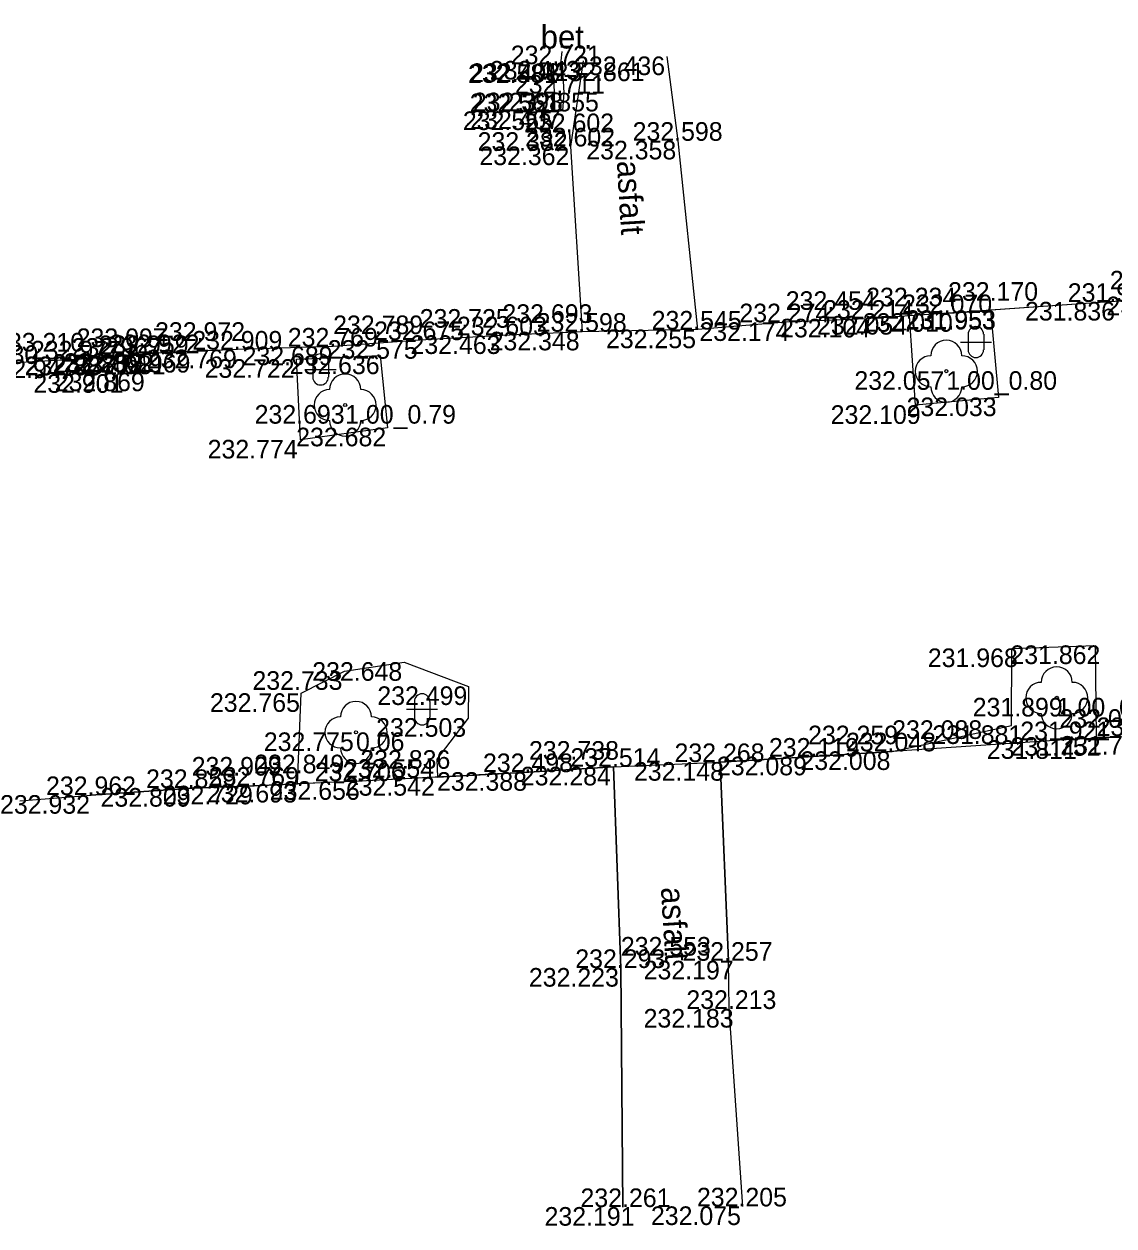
# Model space of a CAD drawing. Extents: x -599516 to -599132, y -1163668 to -1163119.
# Drawn here: x -599479.09 to -599461.53, y -1163186.48 to -1163167.11 of the extents above; entities that cross this region are included whole.
import ezdxf

# ---------------------------------------------------------------- set-up
doc = ezdxf.new("R2010")
doc.units = 0
for name, color, linetype in [('Bod-oznac1', 7, 'Continuous'), ('Bod-oznac2', 7, 'Continuous'), ('Bod-oznac3', 7, 'Continuous'), ('Bod-vyska1', 7, 'Continuous'), ('Bod-vyska2', 7, 'Continuous'), ('Bod-vyska3', 7, 'Continuous'), ('Z_cela-hrobu-dolni-linie', 7, 'Continuous'), ('Z_cela-hrobu-horni-linie', 7, 'Continuous'), ('Z_chodnik', 7, 'Continuous'), ('Z_komunikace', 7, 'Continuous'), ('Z_kultury-znacky', 7, 'Continuous'), ('Z_nove-stromy-prumer-kmene', 7, 'Continuous'), ('Z_obvod-kmene-spodek-ve-vysce1_2m', 7, 'Continuous'), ('Z_popis-budov-povrchu', 7, 'Continuous'), ('Z_stromy-kere', 7, 'Continuous'), ('Z_stromy-nove-vysazene', 7, 'Continuous'), ('Z_vol-lin-odkazova-cara', 7, 'Continuous'), ('Z_zpevnene-plochy', 7, 'Continuous')]:
    doc.layers.add(name, color=color, linetype=linetype)

msp = doc.modelspace()

# ---------------------------------------------------------------- linework, layer by layer
at = {"layer": 'Bod-oznac1'}
for p, q in [((-599468.735, -1163167.634), (-599468.735, -1163167.634)), ((-599470.563, -1163167.759), (-599470.563, -1163167.759)), ((-599470.419, -1163167.745), (-599470.419, -1163167.745)), ((-599470.086, -1163167.706), (-599470.086, -1163167.706)), ((-599470.394, -1163168.217), (-599470.394, -1163168.217)), ((-599470.548, -1163168.231), (-599470.548, -1163168.231)), ((-599470.543, -1163168.519), (-599470.543, -1163168.519)), ((-599470.413, -1163168.503), (-599470.413, -1163168.503)), ((-599470.305, -1163168.854), (-599470.305, -1163168.854)), ((-599468.555, -1163168.992), (-599468.555, -1163168.992)), ((-599470.289, -1163169.084), (-599470.289, -1163169.084)), ((-599461.602, -1163171.588), (-599461.602, -1163171.588)), ((-599465.527, -1163171.86), (-599465.527, -1163171.86)), ((-599464.827, -1163171.815), (-599464.827, -1163171.815)), ((-599464.208, -1163171.77), (-599464.208, -1163171.77)), ((-599463.522, -1163171.723), (-599463.522, -1163171.723)), ((-599463.522, -1163171.733), (-599463.522, -1163171.733)), ((-599470.101, -1163172.069), (-599470.101, -1163172.069)), ((-599468.237, -1163172.034), (-599468.237, -1163172.034)), ((-599466.823, -1163171.917), (-599466.823, -1163171.917)), ((-599472.72, -1163172.204), (-599472.72, -1163172.204)), ((-599471.387, -1163172.127), (-599471.387, -1163172.127)), ((-599477.603, -1163172.468), (-599477.603, -1163172.468)), ((-599477.598, -1163172.472), (-599477.598, -1163172.472)), ((-599477.165, -1163172.431), (-599477.165, -1163172.431)), ((-599476.984, -1163172.416), (-599476.984, -1163172.416)), ((-599475.656, -1163172.357), (-599475.656, -1163172.357)), ((-599474.115, -1163172.308), (-599474.115, -1163172.308)), ((-599473.357, -1163172.452), (-599473.357, -1163172.452)), ((-599478.247, -1163172.516), (-599478.247, -1163172.516)), ((-599474.703, -1163172.511), (-599474.703, -1163172.511)), ((-599477.58, -1163172.753), (-599477.58, -1163172.753)), ((-599477.141, -1163172.727), (-599477.141, -1163172.727)), ((-599464.236, -1163172.705), (-599464.236, -1163172.705)), ((-599473.921, -1163173.25), (-599473.921, -1163173.25)), ((-599464.735, -1163173.254), (-599464.735, -1163173.254)), ((-599463.396, -1163173.129), (-599463.396, -1163173.129)), ((-599473.24, -1163173.615), (-599473.24, -1163173.615)), ((-599474.64, -1163173.811), (-599474.64, -1163173.811)), ((-599461.838, -1163177.123), (-599461.838, -1163177.123)), ((-599463.179, -1163177.172), (-599463.179, -1163177.172)), ((-599472.971, -1163177.393), (-599472.971, -1163177.393)), ((-599473.932, -1163177.539), (-599473.932, -1163177.539)), ((-599474.628, -1163177.894), (-599474.628, -1163177.894)), ((-599471.933, -1163177.783), (-599471.933, -1163177.783)), ((-599462.456, -1163177.968), (-599462.456, -1163177.968)), ((-599471.942, -1163178.295), (-599471.942, -1163178.295)), ((-599463.188, -1163178.411), (-599463.188, -1163178.411)), ((-599473.747, -1163178.525), (-599473.747, -1163178.525)), ((-599462.413, -1163178.651), (-599462.413, -1163178.651)), ((-599461.822, -1163178.602), (-599461.822, -1163178.602)), ((-599465.108, -1163178.83), (-599465.108, -1163178.83)), ((-599472.446, -1163178.956), (-599472.446, -1163178.956)), ((-599467.88, -1163179.003), (-599467.88, -1163179.003)), ((-599466.463, -1163178.916), (-599466.463, -1163178.916)), ((-599472.434, -1163179.244), (-599472.434, -1163179.244)), ((-599470.96, -1163179.165), (-599470.96, -1163179.165)), ((-599469.598, -1163179.079), (-599469.598, -1163179.079)), ((-599476.394, -1163179.421), (-599476.394, -1163179.421)), ((-599475.387, -1163179.384), (-599475.387, -1163179.384)), ((-599474.69, -1163179.354), (-599474.69, -1163179.354)), ((-599473.677, -1163179.311), (-599473.677, -1163179.311)), ((-599478.012, -1163179.535), (-599478.012, -1163179.535)), ((-599469.479, -1163182.321), (-599469.479, -1163182.321)), ((-599467.744, -1163182.204), (-599467.744, -1163182.204)), ((-599467.735, -1163182.981), (-599467.735, -1163182.981)), ((-599469.447, -1163186.173), (-599469.447, -1163186.173)), ((-599467.514, -1163186.162), (-599467.514, -1163186.162))]:
    msp.add_line(p, q, dxfattribs=at)
at = {"layer": 'Bod-oznac2'}
for p, q in [((-599470.563, -1163167.759), (-599470.563, -1163167.759)), ((-599470.548, -1163168.231), (-599470.548, -1163168.231)), ((-599470.543, -1163168.519), (-599470.543, -1163168.519)), ((-599470.305, -1163168.854), (-599470.305, -1163168.854)), ((-599468.555, -1163168.992), (-599468.555, -1163168.992)), ((-599470.289, -1163169.084), (-599470.289, -1163169.084)), ((-599461.602, -1163171.588), (-599461.602, -1163171.588)), ((-599465.527, -1163171.86), (-599465.527, -1163171.86)), ((-599464.208, -1163171.77), (-599464.208, -1163171.77)), ((-599470.101, -1163172.069), (-599470.101, -1163172.069)), ((-599468.237, -1163172.034), (-599468.237, -1163172.034)), ((-599466.823, -1163171.917), (-599466.823, -1163171.917)), ((-599472.72, -1163172.204), (-599472.72, -1163172.204)), ((-599471.387, -1163172.127), (-599471.387, -1163172.127)), ((-599477.598, -1163172.472), (-599477.598, -1163172.472)), ((-599477.165, -1163172.431), (-599477.165, -1163172.431)), ((-599476.984, -1163172.416), (-599476.984, -1163172.416)), ((-599475.656, -1163172.357), (-599475.656, -1163172.357)), ((-599474.115, -1163172.308), (-599474.115, -1163172.308)), ((-599478.247, -1163172.516), (-599478.247, -1163172.516)), ((-599477.58, -1163172.753), (-599477.58, -1163172.753)), ((-599477.141, -1163172.727), (-599477.141, -1163172.727)), ((-599462.413, -1163178.651), (-599462.413, -1163178.651)), ((-599465.108, -1163178.83), (-599465.108, -1163178.83)), ((-599467.88, -1163179.003), (-599467.88, -1163179.003)), ((-599466.463, -1163178.916), (-599466.463, -1163178.916)), ((-599470.96, -1163179.165), (-599470.96, -1163179.165)), ((-599469.598, -1163179.079), (-599469.598, -1163179.079)), ((-599476.394, -1163179.421), (-599476.394, -1163179.421)), ((-599475.387, -1163179.384), (-599475.387, -1163179.384)), ((-599473.677, -1163179.311), (-599473.677, -1163179.311)), ((-599478.012, -1163179.535), (-599478.012, -1163179.535)), ((-599469.479, -1163182.321), (-599469.479, -1163182.321)), ((-599467.744, -1163182.204), (-599467.744, -1163182.204)), ((-599467.735, -1163182.981), (-599467.735, -1163182.981)), ((-599469.447, -1163186.173), (-599469.447, -1163186.173)), ((-599467.514, -1163186.162), (-599467.514, -1163186.162))]:
    msp.add_line(p, q, dxfattribs=at)
at = {"layer": 'Bod-oznac3'}
for p, q in [((-599470.548, -1163168.231), (-599470.548, -1163168.231)), ((-599461.602, -1163171.588), (-599461.602, -1163171.588)), ((-599465.527, -1163171.86), (-599465.527, -1163171.86)), ((-599464.208, -1163171.77), (-599464.208, -1163171.77)), ((-599466.823, -1163171.917), (-599466.823, -1163171.917)), ((-599472.72, -1163172.204), (-599472.72, -1163172.204)), ((-599471.387, -1163172.127), (-599471.387, -1163172.127)), ((-599476.984, -1163172.416), (-599476.984, -1163172.416)), ((-599474.115, -1163172.308), (-599474.115, -1163172.308)), ((-599478.247, -1163172.516), (-599478.247, -1163172.516)), ((-599462.413, -1163178.651), (-599462.413, -1163178.651)), ((-599465.108, -1163178.83), (-599465.108, -1163178.83)), ((-599466.463, -1163178.916), (-599466.463, -1163178.916)), ((-599470.96, -1163179.165), (-599470.96, -1163179.165)), ((-599476.394, -1163179.421), (-599476.394, -1163179.421)), ((-599475.387, -1163179.384), (-599475.387, -1163179.384)), ((-599473.677, -1163179.311), (-599473.677, -1163179.311)), ((-599469.479, -1163182.321), (-599469.479, -1163182.321))]:
    msp.add_line(p, q, dxfattribs=at)
at = {"layer": 'Z_cela-hrobu-dolni-linie'}
for p, q in [((-599470.289, -1163169.084), (-599470.305, -1163168.854)), ((-599464.208, -1163171.77), (-599464.827, -1163171.815)), ((-599464.208, -1163171.77), (-599463.522, -1163171.733)), ((-599477.603, -1163172.468), (-599477.165, -1163172.431))]:
    msp.add_line(p, q, dxfattribs=at)
for points in [[(-599470.543, -1163168.519), (-599470.548, -1163168.231), (-599470.563, -1163167.759)], [(-599461.123, -1163178.584), (-599462.413, -1163178.651), (-599465.108, -1163178.83)], [(-599472.434, -1163179.244), (-599473.677, -1163179.311), (-599474.69, -1163179.354)]]:
    msp.add_lwpolyline(points, dxfattribs=at)
at = {"layer": 'Z_cela-hrobu-horni-linie'}
msp.add_line((-599467.514, -1163186.162), (-599467.735, -1163182.981), dxfattribs=at)
for points in [[(-599470.543, -1163168.519), (-599470.548, -1163168.231), (-599470.548, -1163168.231), (-599470.563, -1163167.759)], [(-599470.305, -1163168.854), (-599470.289, -1163169.084), (-599470.101, -1163172.069), (-599471.387, -1163172.127), (-599471.387, -1163172.127), (-599472.72, -1163172.204), (-599472.72, -1163172.204), (-599474.115, -1163172.308), (-599474.115, -1163172.308), (-599475.656, -1163172.357), (-599475.656, -1163172.357), (-599476.984, -1163172.416), (-599476.984, -1163172.416), (-599478.247, -1163172.516), (-599478.247, -1163172.516), (-599479.577, -1163172.588)], [(-599460.278, -1163171.504), (-599461.602, -1163171.588), (-599461.602, -1163171.588), (-599464.208, -1163171.77), (-599464.208, -1163171.77), (-599465.527, -1163171.86), (-599465.527, -1163171.86), (-599466.823, -1163171.917), (-599466.823, -1163171.917), (-599468.237, -1163172.034), (-599468.555, -1163168.992)], [(-599460.047, -1163178.55), (-599461.123, -1163178.584), (-599461.123, -1163178.584), (-599462.413, -1163178.651), (-599462.413, -1163178.651), (-599465.108, -1163178.83), (-599465.108, -1163178.83), (-599466.463, -1163178.916), (-599466.463, -1163178.916), (-599467.88, -1163179.003), (-599467.744, -1163182.204)], [(-599469.447, -1163186.173), (-599469.479, -1163182.321), (-599469.479, -1163182.321), (-599469.598, -1163179.079), (-599470.96, -1163179.165), (-599470.96, -1163179.165), (-599473.677, -1163179.311), (-599473.677, -1163179.311), (-599475.387, -1163179.384), (-599475.387, -1163179.384), (-599476.394, -1163179.421), (-599476.394, -1163179.421), (-599478.012, -1163179.535)]]:
    msp.add_lwpolyline(points, dxfattribs=at)
at = {"layer": 'Z_chodnik'}
for points in [[(-599468.237, -1163172.034), (-599468.555, -1163168.992), (-599468.735, -1163167.634)], [(-599470.086, -1163167.706), (-599470.289, -1163169.084), (-599470.101, -1163172.069)], [(-599467.514, -1163186.162), (-599467.735, -1163182.981), (-599467.744, -1163182.204), (-599467.88, -1163179.003)], [(-599469.598, -1163179.079), (-599469.479, -1163182.321), (-599469.447, -1163186.173)]]:
    msp.add_lwpolyline(points, dxfattribs=at)
at = {"layer": 'Z_komunikace'}
for points in [[(-599460.278, -1163171.504), (-599461.602, -1163171.588), (-599463.522, -1163171.723), (-599463.396, -1163173.129), (-599464.735, -1163173.254), (-599464.827, -1163171.815), (-599465.527, -1163171.86), (-599466.823, -1163171.917), (-599468.237, -1163172.034), (-599470.101, -1163172.069), (-599471.387, -1163172.127), (-599472.72, -1163172.204), (-599474.115, -1163172.308), (-599475.656, -1163172.357), (-599476.984, -1163172.416), (-599477.165, -1163172.431), (-599477.141, -1163172.727), (-599477.58, -1163172.753), (-599477.598, -1163172.472), (-599478.247, -1163172.516), (-599479.577, -1163172.588)], [(-599474.703, -1163172.511), (-599473.357, -1163172.452), (-599473.24, -1163173.615), (-599474.64, -1163173.811), (-599474.703, -1163172.511)], [(-599479.161, -1163179.625), (-599478.012, -1163179.535), (-599476.394, -1163179.421), (-599475.387, -1163179.384), (-599474.69, -1163179.354), (-599474.628, -1163177.894), (-599473.932, -1163177.539), (-599472.971, -1163177.393), (-599471.933, -1163177.783), (-599471.942, -1163178.295), (-599472.446, -1163178.956), (-599472.434, -1163179.244), (-599470.96, -1163179.165), (-599469.598, -1163179.079), (-599467.88, -1163179.003), (-599466.463, -1163178.916), (-599465.108, -1163178.83), (-599463.188, -1163178.411), (-599463.179, -1163177.172), (-599461.838, -1163177.123), (-599461.822, -1163178.602), (-599461.123, -1163178.584)]]:
    msp.add_lwpolyline(points, dxfattribs=at)
at = {"layer": 'Z_kultury-znacky'}
for p, q in [((-599464.009, -1163172.235), (-599463.509, -1163172.235)), ((-599463.884, -1163172.11), (-599463.884, -1163172.36)), ((-599463.634, -1163172.11), (-599463.634, -1163172.36)), ((-599474.567, -1163172.677), (-599474.067, -1163172.677)), ((-599474.442, -1163172.552), (-599474.442, -1163172.802)), ((-599474.192, -1163172.552), (-599474.192, -1163172.802)), ((-599472.806, -1163178.028), (-599472.806, -1163178.278)), ((-599472.556, -1163178.028), (-599472.556, -1163178.278)), ((-599472.931, -1163178.153), (-599472.431, -1163178.153))]:
    msp.add_line(p, q, dxfattribs=at)
for centre, start, end in [((-599463.76, -1163172.11), 0, 180), ((-599474.318, -1163172.552), 0, 180), ((-599463.76, -1163172.36), 180, 0), ((-599474.318, -1163172.802), 180, 0), ((-599472.681, -1163178.028), 0, 180), ((-599472.681, -1163178.278), 180, 0)]:
    msp.add_arc(centre, 0.125, start, end, dxfattribs=at)
at = {"layer": 'Z_stromy-kere'}
for centre in [(-599464.236, -1163172.705), (-599473.921, -1163173.25), (-599462.456, -1163177.968)]:
    msp.add_circle(centre, 0.025, dxfattribs=at)
for centre, start, end in [((-599464.236, -1163172.455), 0, 180), ((-599464.486, -1163172.705), 90, 270), ((-599463.986, -1163172.705), 270, 90), ((-599473.921, -1163173), 0, 180), ((-599474.171, -1163173.25), 90, 270), ((-599473.671, -1163173.25), 270, 90), ((-599464.236, -1163172.955), 180, 0), ((-599473.921, -1163173.5), 180, 0), ((-599462.456, -1163177.718), 0, 180), ((-599462.706, -1163177.968), 90, 270), ((-599462.206, -1163177.968), 270, 90), ((-599462.456, -1163178.218), 180, 0)]:
    msp.add_arc(centre, 0.25, start, end, dxfattribs=at)
at = {"layer": 'Z_stromy-nove-vysazene'}
msp.add_circle((-599473.747, -1163178.525), 0.025, dxfattribs=at)
for centre, start, end in [((-599473.747, -1163178.275), 0, 180), ((-599473.997, -1163178.525), 90, 270), ((-599473.497, -1163178.525), 270, 90), ((-599473.747, -1163178.775), 180, 0)]:
    msp.add_arc(centre, 0.25, start, end, dxfattribs=at)
at = {"layer": 'Z_vol-lin-odkazova-cara'}
msp.add_line((-599470.459, -1163167.852), (-599470.423, -1163167.551), dxfattribs=at)
at = {"layer": 'Z_zpevnene-plochy'}
for points in [[(-599470.543, -1163168.519), (-599470.413, -1163168.503), (-599470.394, -1163168.217), (-599470.419, -1163167.745)], [(-599477.598, -1163172.472), (-599477.58, -1163172.753), (-599477.141, -1163172.727), (-599477.165, -1163172.431)]]:
    msp.add_lwpolyline(points, dxfattribs=at)

# ---------------------------------------------------------------- texts
at = {"layer": 'Bod-vyska1'}
for s, p in [('232.436', (-599470.217, -1163167.934)), ('232.581', (-599471.941, -1163168.059)), ('232.408', (-599471.91, -1163168.045)), ('232.443', (-599471.59, -1163168.006)), ('232.561', (-599471.914, -1163168.531)), ('232.398', (-599471.864, -1163168.517)), ('232.555', (-599472.025, -1163168.819)), ('232.407', (-599471.906, -1163168.803)), ('232.382', (-599471.787, -1163169.154)), ('232.358', (-599470.037, -1163169.292)), ('232.362', (-599471.759, -1163169.384)), ('231.746', (-599461.657, -1163171.804)), ('231.836', (-599462.968, -1163171.888)), ('232.104', (-599466.914, -1163172.16)), ('232.054', (-599466.318, -1163172.115)), ('232.010', (-599465.582, -1163172.07)), ('231.953', (-599464.888, -1163172.023)), ('231.953', (-599464.888, -1163172.033)), ('232.348', (-599471.594, -1163172.369)), ('232.255', (-599469.719, -1163172.334)), ('232.174', (-599468.214, -1163172.217)), ('232.575', (-599474.203, -1163172.504)), ('232.463', (-599472.868, -1163172.427)), ('232.887', (-599479.086, -1163172.768)), ('232.887', (-599479.081, -1163172.772)), ('232.859', (-599478.635, -1163172.731)), ('232.862', (-599478.454, -1163172.716)), ('232.769', (-599477.117, -1163172.657)), ('232.689', (-599475.574, -1163172.608)), ('232.636', (-599474.816, -1163172.752)), ('232.947', (-599479.73, -1163172.816)), ('232.722', (-599476.186, -1163172.811)), ('232.901', (-599478.944, -1163173.053)), ('232.869', (-599478.6, -1163173.027)), ('232.057', (-599465.717, -1163173.005)), ('232.693', (-599475.38, -1163173.55)), ('232.109', (-599466.099, -1163173.554)), ('232.033', (-599464.876, -1163173.429)), ('232.682', (-599474.71, -1163173.915)), ('232.774', (-599476.137, -1163174.111)), ('231.862', (-599463.204, -1163177.423)), ('231.968', (-599464.534, -1163177.472)), ('232.648', (-599474.452, -1163177.693)), ('232.733', (-599475.415, -1163177.839)), ('232.765', (-599476.1, -1163178.194)), ('232.499', (-599473.403, -1163178.083)), ('231.899', (-599463.811, -1163178.268)), ('232.503', (-599473.422, -1163178.595)), ('231.881', (-599464.462, -1163178.711)), ('232.775', (-599475.232, -1163178.825)), ('231.811', (-599463.583, -1163178.951)), ('231.752', (-599463.201, -1163178.902)), ('231.717', (-599462.4, -1163178.884)), ('232.008', (-599466.586, -1163179.13)), ('232.554', (-599473.939, -1163179.256)), ('232.148', (-599469.269, -1163179.303)), ('232.089', (-599467.931, -1163179.216)), ('232.542', (-599473.927, -1163179.544)), ('232.388', (-599472.442, -1163179.465)), ('232.284', (-599471.091, -1163179.379)), ('232.809', (-599477.862, -1163179.721)), ('232.729', (-599476.859, -1163179.684)), ('232.693', (-599476.149, -1163179.654)), ('232.656', (-599475.136, -1163179.611)), ('232.932', (-599479.482, -1163179.835)), ('232.223', (-599470.961, -1163182.621)), ('232.197', (-599469.112, -1163182.504)), ('232.183', (-599469.113, -1163183.281)), ('232.191', (-599470.709, -1163186.473)), ('232.075', (-599468.995, -1163186.462))]:
    msp.add_text(s, height=0.3, dxfattribs=at).set_placement(p)
at = {"layer": 'Bod-vyska2'}
for s, p in [('232.721', (-599471.253, -1163167.759)), ('232.711', (-599471.186, -1163168.231)), ('232.855', (-599471.284, -1163168.519)), ('232.602', (-599471.039, -1163168.854)), ('232.602', (-599471.023, -1163169.084)), ('232.598', (-599469.29, -1163168.992)), ('231.936', (-599462.279, -1163171.588)), ('232.070', (-599464.948, -1163171.77)), ('232.274', (-599467.57, -1163171.917)), ('232.214', (-599466.221, -1163171.86)), ('232.675', (-599473.456, -1163172.204)), ('232.603', (-599472.121, -1163172.127)), ('232.598', (-599470.836, -1163172.069)), ('232.545', (-599468.983, -1163172.034)), ('232.909', (-599476.384, -1163172.357)), ('232.769', (-599474.845, -1163172.308)), ('233.080', (-599480.316, -1163172.588)), ('232.977', (-599478.984, -1163172.516)), ('232.967', (-599478.328, -1163172.472)), ('232.959', (-599477.894, -1163172.431)), ('232.922', (-599477.719, -1163172.416)), ('232.981', (-599478.263, -1163172.753)), ('232.969', (-599477.865, -1163172.727)), ('231.777', (-599461.815, -1163178.584)), ('231.921', (-599463.044, -1163178.651)), ('232.119', (-599467.094, -1163178.916)), ('232.048', (-599465.853, -1163178.83)), ('232.498', (-599471.701, -1163179.165)), ('232.514', (-599470.292, -1163179.079)), ('232.268', (-599468.615, -1163179.003)), ('232.706', (-599474.412, -1163179.311)), ('232.962', (-599478.741, -1163179.535)), ('232.859', (-599477.129, -1163179.421)), ('232.769', (-599476.117, -1163179.384)), ('232.257', (-599468.486, -1163182.204)), ('232.293', (-599470.214, -1163182.321)), ('232.213', (-599468.424, -1163182.981)), ('232.261', (-599470.13, -1163186.173)), ('232.205', (-599468.254, -1163186.162))]:
    msp.add_text(s, height=0.3, dxfattribs=at).set_placement(p)
at = {"layer": 'Bod-vyska3'}
for s, p in [('232.861', (-599470.548, -1163168.031)), ('232.096', (-599461.602, -1163171.388)), ('232.170', (-599464.208, -1163171.57)), ('232.454', (-599466.823, -1163171.717)), ('232.234', (-599465.527, -1163171.66)), ('232.725', (-599472.72, -1163172.004)), ('232.693', (-599471.387, -1163171.927)), ('232.789', (-599474.115, -1163172.108)), ('233.210', (-599479.577, -1163172.388)), ('233.097', (-599478.247, -1163172.316)), ('232.972', (-599476.984, -1163172.216)), ('232.051', (-599462.413, -1163178.451)), ('232.259', (-599466.463, -1163178.716)), ('232.088', (-599465.108, -1163178.63)), ('232.738', (-599470.96, -1163178.965)), ('232.836', (-599473.677, -1163179.111)), ('232.909', (-599476.394, -1163179.221)), ('232.849', (-599475.387, -1163179.184)), ('232.553', (-599469.479, -1163182.121))]:
    msp.add_text(s, height=0.3, dxfattribs=at).set_placement(p)
at = {"layer": 'Z_nove-stromy-prumer-kmene'}
msp.add_text('0.06', height=0.3, dxfattribs=at).set_placement((-599473.747, -1163178.825))
at = {"layer": 'Z_obvod-kmene-spodek-ve-vysce1_2m'}
for s, p in [('1.00_0.80', (-599464.236, -1163173.005)), ('1.00_0.79', (-599473.921, -1163173.55)), ('1.00_0.79', (-599462.456, -1163178.268))]:
    msp.add_text(s, height=0.3, dxfattribs=at).set_placement(p)
at = {"layer": 'Z_popis-budov-povrchu'}
msp.add_text('bet.', height=0.375, dxfattribs=at).set_placement((-599470.771, -1163167.506))
for p in [(-599469.545, -1163169.321), (-599468.834, -1163181.025)]:
    msp.add_text('asfalt', height=0.375, rotation=273.4503, dxfattribs=at).set_placement(p)

doc.saveas('drawing.dxf')
